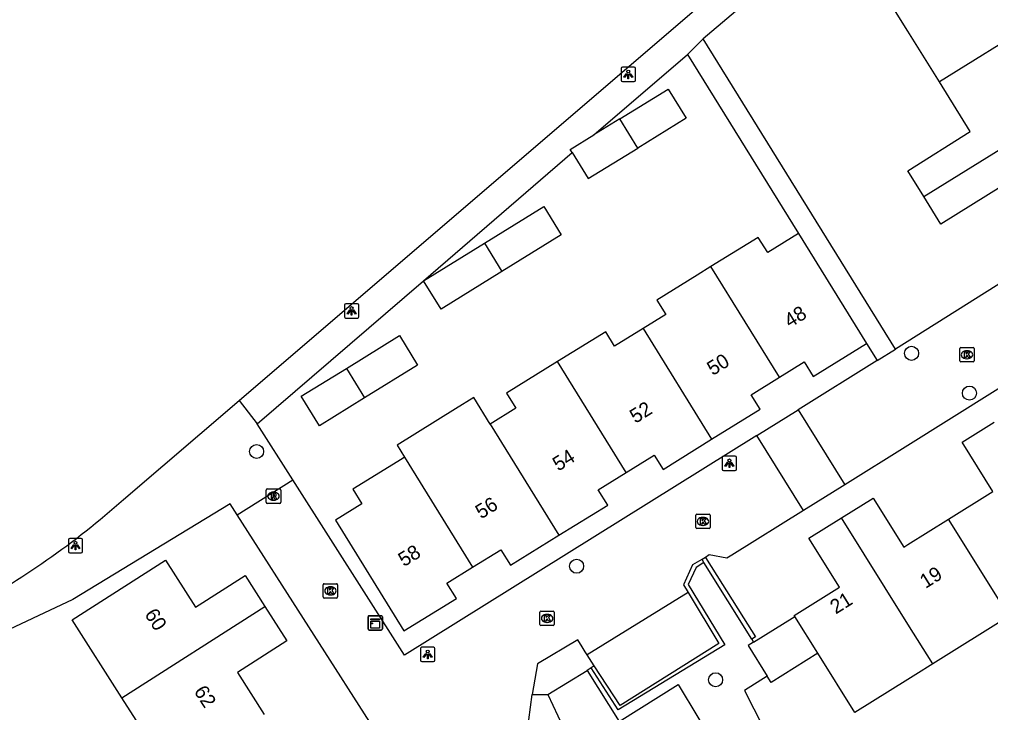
# Model space of a CAD drawing. Extents: x 158461 to 159795, y 387220 to 388672.
# Drawn here: x 158938.1 to 159005.8, y 388060.7 to 388109 of the extents above; entities that cross this region are included whole.
import ezdxf

# ---------------------------------------------------------------- set-up
doc = ezdxf.new("R2010")
doc.units = 0
for name, color, linetype in [('IMGEO_Boom', 7, 'Continuous'), ('IMGEO_Fietspad_gesloten', 7, 'Continuous'), ('IMGEO_Groenvoorziening', 7, 'Continuous'), ('IMGEO_Haag', 7, 'Continuous'), ('IMGEO_Kast', 7, 'Continuous'), ('IMGEO_Kolk', 7, 'Continuous'), ('IMGEO_Lichtpunt', 7, 'Continuous'), ('IMGEO_Muur', 7, 'Continuous'), ('IMGEO_Pand', 7, 'Continuous'), ('IMGEO_Pand_nummerreeks', 7, 'Continuous'), ('IMGEO_Parkeervlak_open', 7, 'Continuous'), ('IMGEO_Rijbaan_lokaal_open', 7, 'Continuous'), ('IMGEO_Rioolput', 7, 'Continuous'), ('IMGEO_Voetpad_open', 7, 'Continuous')]:
    doc.layers.add(name, color=color, linetype=linetype)

msp = doc.modelspace()

# ---------------------------------------------------------------- linework, layer by layer
at = {"layer": 'IMGEO_Boom'}
for centre in [(159000.252, 388085.702), (159004.285, 388082.931), (158954.605, 388078.857), (158976.908, 388070.864), (158986.597, 388062.947)]:
    msp.add_circle(centre, 0.489, dxfattribs=at)
at = {"layer": 'IMGEO_Fietspad_gesloten'}
for points in [[(158953.377, 388082.419), (159033.11, 388150.766), (159044.659, 388157.968), (159045.995, 388158.801)], [(158945.318, 388075.511), (158953.377, 388082.419)]]:
    msp.add_lwpolyline(points, dxfattribs=at)
msp.add_arc((158906.121, 388119.617), 59.006, 298.42964, 311.62708, dxfattribs=at)
at = {"layer": 'IMGEO_Groenvoorziening'}
for points in [[(158989.108, 388065.779), (158989.239, 388065.569)], [(158977.922, 388063.78), (158977.64, 388063.606)], [(158990.192, 388063.195), (158988.612, 388062.209), (158991.214, 388057.097), (158993.188, 388050.58)]]:
    msp.add_lwpolyline(points, dxfattribs=at)
at = {"layer": 'IMGEO_Haag'}
for points in [[(158985.78, 388071.123), (158985.228, 388070.764), (158984.686, 388069.584), (158987.231, 388065.381), (158979.811, 388060.859), (158977.922, 388063.78)], [(158985.78, 388071.123), (158985.649, 388071.329)], [(158989.108, 388065.779), (158985.78, 388071.123)], [(158985.888, 388071.466), (158988.534, 388067.266), (158989.371, 388065.939), (158989.108, 388065.779)], [(158978.13, 388063.926), (158977.922, 388063.78)]]:
    msp.add_lwpolyline(points, dxfattribs=at)
at = {"layer": 'IMGEO_Kast'}
for p, q in [((158962.367, 388066.49), (158962.367, 388067.331)), ((158962.367, 388067.331), (158962.367, 388066.49)), ((158962.442, 388067.415), (158963.283, 388067.415)), ((158963.283, 388067.415), (158962.442, 388067.415)), ((158963.367, 388067.34), (158963.367, 388066.499)), ((158963.367, 388066.499), (158963.367, 388067.34)), ((158963.292, 388066.415), (158962.451, 388066.415)), ((158962.451, 388066.415), (158963.292, 388066.415))]:
    msp.add_line(p, q, dxfattribs=at)
for points in [[(158962.562, 388067.205), (158963.162, 388067.205), (158963.162, 388067.12), (158962.562, 388067.12), (158962.562, 388067.205)], [(158962.562, 388067.03), (158963.162, 388067.03), (158963.162, 388066.541), (158962.562, 388066.541), (158962.562, 388067.03)]]:
    msp.add_lwpolyline(points, dxfattribs=at)
msp.add_circle((158962.646, 388066.879), 0.0377, dxfattribs=at)
for centre, start, end in [((158962.445, 388067.337), 92.4484, 184.28452), ((158962.445, 388067.337), 92.4484, 184.28452), ((158963.289, 388067.337), 2.4484, 94.28452), ((158963.289, 388067.337), 2.4484, 94.28452), ((158962.445, 388066.493), 182.4484, 274.28452), ((158962.445, 388066.493), 182.4484, 274.28452), ((158963.289, 388066.493), 272.4484, 4.28452), ((158963.289, 388066.493), 272.4484, 4.28452)]:
    msp.add_arc(centre, 0.0779, start, end, dxfattribs=at)
at = {"layer": 'IMGEO_Kolk'}
for p, q in [((159003.614, 388085.176), (159003.614, 388086.028)), ((159003.689, 388086.102), (159004.541, 388086.102)), ((159004.102, 388085.882), (159004.127, 388085.882)), ((159004.615, 388086.028), (159004.615, 388085.176)), ((159004.541, 388085.102), (159003.689, 388085.102)), ((159004.125, 388085.322), (159004.1, 388085.322)), ((158985.211, 388073.562), (158985.211, 388074.414)), ((158985.286, 388074.488), (158986.138, 388074.488)), ((158985.699, 388074.268), (158985.724, 388074.268)), ((158986.212, 388074.414), (158986.212, 388073.562)), ((158985.722, 388073.708), (158985.697, 388073.708)), ((158986.138, 388073.488), (158985.286, 388073.488)), ((158959.246, 388068.72), (158959.246, 388069.572)), ((158959.321, 388069.646), (158960.173, 388069.646)), ((158960.247, 388069.572), (158960.247, 388068.72)), ((158959.757, 388068.866), (158959.732, 388068.866)), ((158959.734, 388069.426), (158959.759, 388069.426)), ((158960.173, 388068.646), (158959.321, 388068.646)), ((158974.349, 388066.804), (158974.349, 388067.656)), ((158974.424, 388067.73), (158975.276, 388067.73)), ((158974.837, 388067.51), (158974.862, 388067.51)), ((158975.35, 388067.656), (158975.35, 388066.804)), ((158974.86, 388066.95), (158974.835, 388066.95)), ((158975.276, 388066.73), (158974.424, 388066.73))]:
    msp.add_line(p, q, dxfattribs=at)
for points in [[(159003.614, 388085.176), (159003.614, 388086.028)], [(159003.689, 388086.102), (159004.541, 388086.102)], [(159003.935, 388085.802), (159004.058, 388085.802), (159004.058, 388085.651), (159004.188, 388085.802), (159004.352, 388085.802), (159004.206, 388085.651), (159004.359, 388085.402), (159004.207, 388085.402), (159004.122, 388085.566), (159004.058, 388085.499), (159004.058, 388085.402), (159003.935, 388085.402), (159003.935, 388085.802)], [(159004.615, 388086.028), (159004.615, 388085.176)], [(159004.541, 388085.102), (159003.689, 388085.102)], [(158985.211, 388073.562), (158985.211, 388074.414)], [(158985.286, 388074.488), (158986.138, 388074.488)], [(158986.212, 388074.414), (158986.212, 388073.562)], [(158985.532, 388074.188), (158985.655, 388074.188), (158985.655, 388074.037), (158985.785, 388074.188), (158985.949, 388074.188), (158985.803, 388074.037), (158985.956, 388073.788), (158985.804, 388073.788), (158985.719, 388073.952), (158985.655, 388073.885), (158985.655, 388073.788), (158985.532, 388073.788), (158985.532, 388074.188)], [(158986.138, 388073.488), (158985.286, 388073.488)], [(158959.246, 388068.72), (158959.246, 388069.572)], [(158959.321, 388069.646), (158960.173, 388069.646)], [(158960.247, 388069.572), (158960.247, 388068.72)], [(158959.567, 388069.346), (158959.69, 388069.346), (158959.69, 388069.195), (158959.82, 388069.346), (158959.984, 388069.346), (158959.838, 388069.195), (158959.991, 388068.946), (158959.839, 388068.946), (158959.754, 388069.11), (158959.69, 388069.043), (158959.69, 388068.946), (158959.567, 388068.946), (158959.567, 388069.346)], [(158960.173, 388068.646), (158959.321, 388068.646)], [(158974.349, 388066.804), (158974.349, 388067.656)], [(158974.424, 388067.73), (158975.276, 388067.73)], [(158975.35, 388067.656), (158975.35, 388066.804)], [(158974.67, 388067.43), (158974.793, 388067.43), (158974.793, 388067.279), (158974.923, 388067.43), (158975.087, 388067.43), (158974.941, 388067.279), (158975.094, 388067.03), (158974.942, 388067.03), (158974.857, 388067.194), (158974.793, 388067.127), (158974.793, 388067.03), (158974.67, 388067.03), (158974.67, 388067.43)], [(158975.276, 388066.73), (158974.424, 388066.73)]]:
    msp.add_lwpolyline(points, dxfattribs=at)
for centre, start, end in [((159003.691, 388086.026), 91.55205, 178.44795), ((159003.691, 388086.026), 91.55205, 178.44795), ((159004.539, 388086.026), 1.55205, 88.44795), ((159004.539, 388086.026), 1.55205, 88.44795), ((159003.691, 388085.178), 181.55205, 268.44795), ((159003.691, 388085.178), 181.55205, 268.44795), ((159004.539, 388085.178), 271.55205, 358.44795), ((159004.539, 388085.178), 271.55205, 358.44795), ((158985.288, 388074.412), 91.55205, 178.44795), ((158985.288, 388074.412), 91.55205, 178.44795), ((158986.136, 388074.412), 1.55205, 88.44795), ((158986.136, 388074.412), 1.55205, 88.44795), ((158985.288, 388073.564), 181.55205, 268.44795), ((158985.288, 388073.564), 181.55205, 268.44795), ((158986.136, 388073.564), 271.55205, 358.44795), ((158986.136, 388073.564), 271.55205, 358.44795), ((158959.323, 388069.57), 91.55205, 178.44795), ((158959.323, 388069.57), 91.55205, 178.44795), ((158960.171, 388069.57), 1.55205, 88.44795), ((158960.171, 388069.57), 1.55205, 88.44795), ((158959.323, 388068.722), 181.55205, 268.44795), ((158959.323, 388068.722), 181.55205, 268.44795), ((158960.171, 388068.722), 271.55205, 358.44795), ((158960.171, 388068.722), 271.55205, 358.44795), ((158974.426, 388067.654), 91.55205, 178.44795), ((158974.426, 388067.654), 91.55205, 178.44795), ((158975.274, 388067.654), 1.55205, 88.44795), ((158975.274, 388067.654), 1.55205, 88.44795), ((158974.426, 388066.806), 181.55205, 268.44795), ((158974.426, 388066.806), 181.55205, 268.44795), ((158975.274, 388066.806), 271.55205, 358.44795), ((158975.274, 388066.806), 271.55205, 358.44795)]:
    msp.add_arc(centre, 0.0765, start, end, dxfattribs=at)
for centre, major_axis, ratio, start_param, end_param in [((159004.101, 388085.602), (-0.387, 0.002), 0.722429, 4.712389, 7.853982), ((159004.126, 388085.602), (-0.39, 0.002), 0.717154, 1.570796, 4.712389), ((158985.698, 388073.988), (-0.387, 0.002), 0.722429, 4.712389, 7.853982), ((158985.723, 388073.988), (-0.39, 0.002), 0.717154, 1.570796, 4.712389), ((158959.733, 388069.146), (-0.387, 0.002), 0.722429, 4.712389, 7.853982), ((158959.758, 388069.146), (-0.39, 0.002), 0.717154, 1.570796, 4.712389), ((158974.836, 388067.23), (-0.387, 0.002), 0.722429, 4.712389, 7.853982), ((158974.861, 388067.23), (-0.39, 0.002), 0.717154, 1.570796, 4.712389)]:
    msp.add_ellipse(centre, major_axis=major_axis, ratio=ratio, start_param=start_param, end_param=end_param, dxfattribs=at)
at = {"layer": 'IMGEO_Lichtpunt'}
for p, q in [((158980.011, 388105.547), (158980.011, 388104.74)), ((158980.011, 388105.547), (158980.011, 388104.74)), ((158980.913, 388105.642), (158980.105, 388105.642)), ((158980.913, 388105.642), (158980.105, 388105.642)), ((158981.007, 388104.74), (158981.007, 388105.547)), ((158981.007, 388104.74), (158981.007, 388105.547)), ((158980.105, 388104.646), (158980.913, 388104.646)), ((158980.105, 388104.646), (158980.913, 388104.646)), ((158961.629, 388089.156), (158960.821, 388089.156)), ((158961.629, 388089.156), (158960.821, 388089.156)), ((158960.727, 388089.061), (158960.727, 388088.254)), ((158960.727, 388089.061), (158960.727, 388088.254)), ((158961.723, 388088.254), (158961.723, 388089.061)), ((158961.723, 388088.254), (158961.723, 388089.061)), ((158960.821, 388088.16), (158961.629, 388088.16)), ((158960.821, 388088.16), (158961.629, 388088.16)), ((158987.057, 388078.443), (158987.057, 388077.636)), ((158987.057, 388078.443), (158987.057, 388077.636)), ((158987.959, 388078.538), (158987.151, 388078.538)), ((158987.959, 388078.538), (158987.151, 388078.538)), ((158988.053, 388077.636), (158988.053, 388078.443)), ((158988.053, 388077.636), (158988.053, 388078.443)), ((158987.151, 388077.542), (158987.959, 388077.542)), ((158987.151, 388077.542), (158987.959, 388077.542)), ((158941.481, 388072.703), (158941.481, 388071.896)), ((158941.481, 388072.703), (158941.481, 388071.896)), ((158942.383, 388072.798), (158941.575, 388072.798)), ((158942.383, 388072.798), (158941.575, 388072.798)), ((158942.477, 388071.896), (158942.477, 388072.703)), ((158942.477, 388071.896), (158942.477, 388072.703)), ((158941.575, 388071.802), (158942.383, 388071.802)), ((158941.575, 388071.802), (158942.383, 388071.802)), ((158966.031, 388065.119), (158966.031, 388064.312)), ((158966.031, 388065.119), (158966.031, 388064.312)), ((158966.933, 388065.214), (158966.125, 388065.214)), ((158966.933, 388065.214), (158966.125, 388065.214)), ((158967.027, 388064.312), (158967.027, 388065.119)), ((158967.027, 388064.312), (158967.027, 388065.119)), ((158966.125, 388064.218), (158966.933, 388064.218)), ((158966.125, 388064.218), (158966.933, 388064.218))]:
    msp.add_line(p, q, dxfattribs=at)
for points in [[(158980.385, 388105.211), (158980.424, 388105.183), (158980.236, 388104.921), (158980.198, 388104.948), (158980.385, 388105.211)], [(158980.487, 388105.163), (158980.534, 388105.163), (158980.534, 388104.841), (158980.487, 388104.841), (158980.487, 388105.163)], [(158980.597, 388105.183), (158980.635, 388105.21), (158980.822, 388104.948), (158980.783, 388104.92), (158980.597, 388105.183)], [(158961.101, 388088.725), (158961.14, 388088.697), (158960.952, 388088.435), (158960.914, 388088.462), (158961.101, 388088.725)], [(158961.203, 388088.677), (158961.25, 388088.677), (158961.25, 388088.355), (158961.203, 388088.355), (158961.203, 388088.677)], [(158961.313, 388088.697), (158961.351, 388088.724), (158961.538, 388088.462), (158961.499, 388088.434), (158961.313, 388088.697)], [(158987.431, 388078.107), (158987.47, 388078.079), (158987.282, 388077.817), (158987.244, 388077.844), (158987.431, 388078.107)], [(158987.533, 388078.059), (158987.58, 388078.059), (158987.58, 388077.737), (158987.533, 388077.737), (158987.533, 388078.059)], [(158987.643, 388078.079), (158987.681, 388078.106), (158987.868, 388077.844), (158987.829, 388077.816), (158987.643, 388078.079)], [(158941.855, 388072.367), (158941.894, 388072.339), (158941.706, 388072.077), (158941.668, 388072.104), (158941.855, 388072.367)], [(158941.957, 388072.319), (158942.004, 388072.319), (158942.004, 388071.997), (158941.957, 388071.997), (158941.957, 388072.319)], [(158942.067, 388072.339), (158942.105, 388072.366), (158942.292, 388072.104), (158942.253, 388072.076), (158942.067, 388072.339)], [(158966.405, 388064.783), (158966.444, 388064.755), (158966.256, 388064.493), (158966.218, 388064.52), (158966.405, 388064.783)], [(158966.617, 388064.755), (158966.655, 388064.782), (158966.842, 388064.52), (158966.803, 388064.492), (158966.617, 388064.755)], [(158966.507, 388064.735), (158966.554, 388064.735), (158966.554, 388064.413), (158966.507, 388064.413), (158966.507, 388064.735)]]:
    msp.add_lwpolyline(points, dxfattribs=at)
for centre in [(158980.51, 388105.345), (158961.226, 388088.859), (158987.556, 388078.241), (158941.98, 388072.501), (158966.53, 388064.917)]:
    msp.add_circle(centre, 0.0994, dxfattribs=at)
for centre, start, end in [((158980.105, 388105.547), 90, 180), ((158980.105, 388105.547), 90, 180), ((158980.913, 388105.547), 0, 90), ((158980.913, 388105.547), 0, 90), ((158980.105, 388104.74), 180, 270), ((158980.105, 388104.74), 180, 270), ((158980.913, 388104.74), 270, 0), ((158980.913, 388104.74), 270, 360), ((158960.821, 388089.061), 90, 180), ((158960.821, 388089.061), 90, 180), ((158961.629, 388089.061), 0, 90), ((158961.629, 388089.061), 0, 90), ((158960.821, 388088.254), 180, 270), ((158960.821, 388088.254), 180, 270), ((158961.629, 388088.254), 270, 0), ((158961.629, 388088.254), 270, 360), ((158987.151, 388078.443), 90, 180), ((158987.151, 388078.443), 90, 180), ((158987.959, 388078.443), 0, 90), ((158987.959, 388078.443), 0, 90), ((158987.151, 388077.636), 180, 270), ((158987.151, 388077.636), 180, 270), ((158987.959, 388077.636), 270, 0), ((158987.959, 388077.636), 270, 360), ((158941.575, 388072.703), 90, 180), ((158941.575, 388072.703), 90, 180), ((158942.383, 388072.703), 0, 90), ((158942.383, 388072.703), 0, 90), ((158941.575, 388071.896), 180, 270), ((158941.575, 388071.896), 180, 270), ((158942.383, 388071.896), 270, 0), ((158942.383, 388071.896), 270, 360), ((158966.125, 388065.119), 90, 180), ((158966.125, 388065.119), 90, 180), ((158966.933, 388065.119), 0, 90), ((158966.933, 388065.119), 0, 90), ((158966.125, 388064.312), 180, 270), ((158966.125, 388064.312), 180, 270), ((158966.933, 388064.312), 270, 0), ((158966.933, 388064.312), 270, 360)]:
    msp.add_arc(centre, 0.0946, start, end, dxfattribs=at)
at = {"layer": 'IMGEO_Muur'}
msp.add_lwpolyline([(159009.653, 388092.602), (158999.125, 388085.993)], dxfattribs=at)
at = {"layer": 'IMGEO_Pand'}
for points in [[(159002.188, 388104.617), (159000, 388108.147), (158998.911, 388109.904)], [(159008.862, 388108.755), (159002.188, 388104.617)], [(158979.914, 388102.037), (158983.288, 388104.123), (158984.541, 388102.097), (158981.167, 388100.01)], [(159001.1, 388096.625), (158999.981, 388098.43), (159004.331, 388101.159), (159002.188, 388104.617)], [(159012.14, 388103.467), (159015.479, 388098.08), (159008.817, 388093.951), (159006.668, 388097.418), (159002.29, 388094.705), (159001.1, 388096.625)], [(159001.1, 388096.625), (159012.14, 388103.467)], [(158979.914, 388102.037), (158978.112, 388100.922)], [(158981.167, 388100.01), (158979.914, 388102.037)], [(158976.595, 388099.696), (158976.466, 388099.904), (158978.112, 388100.922)], [(158976.595, 388099.696), (158977.719, 388097.878), (158981.167, 388100.01)], [(158970.479, 388093.378), (158974.612, 388095.934), (158975.833, 388093.961), (158971.699, 388091.405)], [(158992.373, 388094.058), (158990.223, 388092.729), (158989.568, 388093.786), (158986.272, 388091.748)], [(158992.373, 388094.058), (158997.116, 388086.389)], [(158966.237, 388090.755), (158970.479, 388093.378)], [(158970.479, 388093.378), (158971.699, 388091.405)], [(158971.699, 388091.405), (158967.457, 388088.781), (158966.237, 388090.755)], [(158986.272, 388091.748), (158985.316, 388091.157), (158982.503, 388089.417), (158983.131, 388088.402), (158981.551, 388087.425)], [(158991.038, 388084.035), (158986.272, 388091.748)], [(158981.551, 388087.425), (158979.556, 388086.192), (158978.934, 388087.198), (158975.581, 388085.124)], [(158981.551, 388087.425), (158986.317, 388079.712)], [(158960.856, 388084.654), (158964.553, 388086.94), (158965.823, 388084.887), (158962.124, 388082.599)], [(158991.038, 388084.035), (158992.766, 388085.103), (158993.394, 388084.087), (158997.116, 388086.389)], [(158975.581, 388085.124), (158972.021, 388082.923), (158972.668, 388081.878), (158970.879, 388080.772)], [(158980.356, 388077.398), (158975.581, 388085.124)], [(158962.124, 388082.599), (158958.978, 388080.653), (158957.708, 388082.707), (158960.856, 388084.654)], [(158960.856, 388084.654), (158962.124, 388082.599)], [(158986.317, 388079.712), (158989.692, 388081.799), (158989.064, 388082.814), (158991.038, 388084.035)], [(158970.879, 388080.772), (158969.741, 388082.613), (158968.474, 388081.831), (158964.391, 388079.312), (158964.917, 388078.461)], [(158970.879, 388080.772), (158975.67, 388073.019)], [(159002.834, 388074.138), (159005.918, 388076.064), (159003.769, 388079.504), (159006.011, 388080.904)], [(158980.356, 388077.398), (158982.315, 388078.609), (158982.929, 388077.616), (158986.317, 388079.712)], [(158964.917, 388078.461), (158964.743, 388078.354), (158961.315, 388076.234), (158961.942, 388075.222), (158960.09, 388074.077), (158964.864, 388066.357), (158968.524, 388068.621), (158967.867, 388069.684), (158969.656, 388070.79)], [(158964.917, 388078.461), (158969.656, 388070.79)], [(158975.67, 388073.019), (158979.079, 388075.127), (158978.416, 388076.198), (158980.356, 388077.398)], [(158995.372, 388074.241), (158997.569, 388075.613), (158999.709, 388072.186), (159000, 388072.368), (159002.834, 388074.138)], [(158992.119, 388067.368), (158992.078, 388067.434), (158995.219, 388069.395), (158993.084, 388072.813), (158995.372, 388074.241)], [(159001.731, 388064.053), (159000, 388066.826), (158995.372, 388074.241)], [(159007.053, 388067.381), (159002.834, 388074.138)], [(158969.656, 388070.79), (158971.63, 388072.011), (158972.297, 388070.933), (158975.67, 388073.019)], [(158945.219, 388061.701), (158941.751, 388067.13), (158948.243, 388071.277), (158950.334, 388068.004), (158953.798, 388070.217), (158955.175, 388068.061)], [(158945.219, 388061.701), (158955.175, 388068.061)], [(158955.175, 388068.061), (158956.714, 388065.653), (158953.265, 388063.45), (158955.129, 388060.532)], [(158989.239, 388065.569), (158992.119, 388067.368)], [(158993.727, 388064.793), (158992.119, 388067.368)], [(159007.053, 388067.381), (159001.731, 388064.053)], [(158989.239, 388065.569), (158988.858, 388065.331), (158990.192, 388063.195)], [(158993.727, 388064.793), (158990.466, 388062.757), (158990.192, 388063.195)], [(159001.731, 388064.053), (159000.547, 388063.313), (159000, 388062.972), (158996.306, 388060.664), (158993.727, 388064.793)], [(158948.622, 388056.375), (158945.219, 388061.701)]]:
    msp.add_lwpolyline(points, dxfattribs=at)
at = {"layer": 'IMGEO_Parkeervlak_open'}
for points in [[(158984.671, 388069.023), (158986.815, 388065.482), (158979.934, 388061.161), (158978.13, 388063.926)], [(158978.13, 388063.926), (158977.638, 388064.68)]]:
    msp.add_lwpolyline(points, dxfattribs=at)
at = {"layer": 'IMGEO_Rijbaan_lokaal_open'}
for points in [[(159008.014, 388121.19), (159021.329, 388099.933), (159009.653, 388092.602), (158999.129, 388085.995)], [(159021.108, 388092.501), (159000, 388079.288), (158995.59, 388076.541)], [(158997.851, 388085.2), (158999.129, 388085.995)], [(158997.851, 388085.2), (158992.337, 388081.766)], [(158989.459, 388079.973), (158992.337, 388081.766)], [(158992.337, 388081.766), (158995.59, 388076.541)], [(158989.459, 388079.973), (158964.906, 388064.672), (158957.132, 388076.884)], [(158992.712, 388074.749), (158989.459, 388079.973)], [(158953.249, 388074.447), (158957.132, 388076.884)], [(158995.59, 388076.541), (158992.712, 388074.749)], [(158983.636, 388026.21), (158979.834, 388039.422), (158976.999, 388043.709), (158973.223, 388043.221), (158953.249, 388074.447)], [(158992.712, 388074.749), (158987.729, 388071.645), (158987.366, 388071.419), (158986.148, 388071.649), (158985.888, 388071.466)], [(158985.649, 388071.329), (158985.645, 388071.327), (158984.982, 388070.96), (158984.346, 388069.56), (158984.671, 388069.023)], [(158985.888, 388071.466), (158985.649, 388071.329)], [(158984.671, 388069.023), (158977.638, 388064.68)], [(158977.638, 388064.68), (158977.495, 388064.898), (158977.283, 388065.251), (158976.992, 388065.722), (158974.179, 388064.065), (158973.802, 388061.927)], [(158973.456, 388059.281), (158973.802, 388061.927)]]:
    msp.add_lwpolyline(points, dxfattribs=at)
at = {"layer": 'IMGEO_Rioolput'}
for p, q in [((158955.279, 388075.32), (158955.279, 388076.172)), ((158955.354, 388076.246), (158956.206, 388076.246)), ((158955.767, 388076.026), (158955.792, 388076.026)), ((158956.28, 388076.172), (158956.28, 388075.32)), ((158956.206, 388075.246), (158955.354, 388075.246)), ((158955.79, 388075.466), (158955.765, 388075.466))]:
    msp.add_line(p, q, dxfattribs=at)
for points in [[(158955.279, 388075.32), (158955.279, 388076.172)], [(158955.354, 388076.246), (158956.206, 388076.246)], [(158955.868, 388075.944), (158955.616, 388075.946), (158955.616, 388075.546)], [(158955.616, 388075.546), (158955.74, 388075.546), (158955.74, 388075.708), (158955.751, 388075.708)], [(158955.794, 388075.865), (158955.74, 388075.865), (158955.74, 388075.784)], [(158955.74, 388075.784), (158955.792, 388075.784)], [(158955.798, 388075.679), (158955.869, 388075.546), (158956.009, 388075.546), (158955.944, 388075.672)], [(158956.28, 388076.172), (158956.28, 388075.32)], [(158956.206, 388075.246), (158955.354, 388075.246)]]:
    msp.add_lwpolyline(points, dxfattribs=at)
for centre, radius, start, end in [((158955.356, 388076.17), 0.0765, 91.55205, 178.44795), ((158955.356, 388076.17), 0.0765, 91.55205, 178.44795), ((158955.75, 388075.655), 0.0533, 26.02933, 88.69889), ((158955.776, 388075.973), 0.19, 274.7715, 282.96867), ((158955.8, 388075.769), 0.0964, 77.00612, 93.18647), ((158955.814, 388075.826), 0.0378, 276.66336, 79.67722), ((158955.867, 388075.834), 0.109, 350.36119, 89.41601), ((158955.865, 388075.834), 0.112, 277.58423, 350.98172), ((158955.849, 388075.619), 0.108, 29.51342, 73.79051), ((158956.204, 388076.17), 0.0765, 1.55205, 88.44795), ((158956.204, 388076.17), 0.0765, 1.55205, 88.44795), ((158955.356, 388075.322), 0.0765, 181.55205, 268.44795), ((158955.356, 388075.322), 0.0765, 181.55205, 268.44795), ((158956.204, 388075.322), 0.0765, 271.55205, 358.44795), ((158956.204, 388075.322), 0.0765, 271.55205, 358.44795)]:
    msp.add_arc(centre, radius, start, end, dxfattribs=at)
for centre, major_axis, ratio, start_param, end_param in [((158955.766, 388075.746), (-0.387, 0.002), 0.722429, 4.712389, 7.853982), ((158955.791, 388075.746), (-0.39, 0.002), 0.717154, 1.570796, 4.712389)]:
    msp.add_ellipse(centre, major_axis=major_axis, ratio=ratio, start_param=start_param, end_param=end_param, dxfattribs=at)
at = {"layer": 'IMGEO_Voetpad_open'}
for points in [[(159008.014, 388121.19), (159005.821, 388124.69), (159000, 388119.706), (158985.724, 388107.612)], [(158985.724, 388107.612), (158984.634, 388106.532)], [(158999.129, 388085.995), (158985.724, 388107.612)], [(158978.112, 388100.922), (158984.634, 388106.532)], [(158984.634, 388106.532), (158992.373, 388094.058)], [(158966.237, 388090.755), (158976.595, 388099.696)], [(158954.643, 388080.793), (158966.237, 388090.755)], [(158997.116, 388086.389), (158997.851, 388085.2)], [(158953.377, 388082.419), (158954.643, 388080.793)], [(158957.132, 388076.884), (158954.643, 388080.793)], [(158953.249, 388074.447), (158952.754, 388075.22), (158941.791, 388068.535), (158936.153, 388065.891), (158931.434, 388064.116), (158928.765, 388063.418), (158924.075, 388062.823), (158919.147, 388062.587), (158914.099, 388062.781), (158879.005, 388065.098), (158858.983, 388066.573)], [(158974.889, 388061.917), (158977.64, 388063.606)], [(158977.64, 388063.606), (158979.867, 388060.042), (158983.98, 388062.613), (158988.087, 388055.782), (158984.637, 388051.319)], [(158973.802, 388061.927), (158974.889, 388061.917)], [(158974.889, 388061.917), (158976.289, 388058.958)]]:
    msp.add_lwpolyline(points, dxfattribs=at)

# ---------------------------------------------------------------- texts
at = {"layer": 'IMGEO_Pand_nummerreeks'}
for s, rotation, p in [('48', 31.75973, (158991.771, 388087.448)), ('50', 31.75973, (158986.391, 388084.117)), ('52', 31.75973, (158981.006, 388080.783)), ('54', 31.75905, (158975.628, 388077.455)), ('56', 31.75905, (158970.247, 388074.124)), ('58', 31.75905, (158964.87, 388070.794)), ('19', 31.83978, (159001.227, 388069.278)), ('21', 31.91375, (158994.97, 388067.493)), ('60', 302.65403, (158946.759, 388067.515)), ('62', 302.65403, (158950.199, 388062.148))]:
    msp.add_text(s, height=1, rotation=rotation, dxfattribs=at).set_placement(p)

doc.saveas('drawing.dxf')
